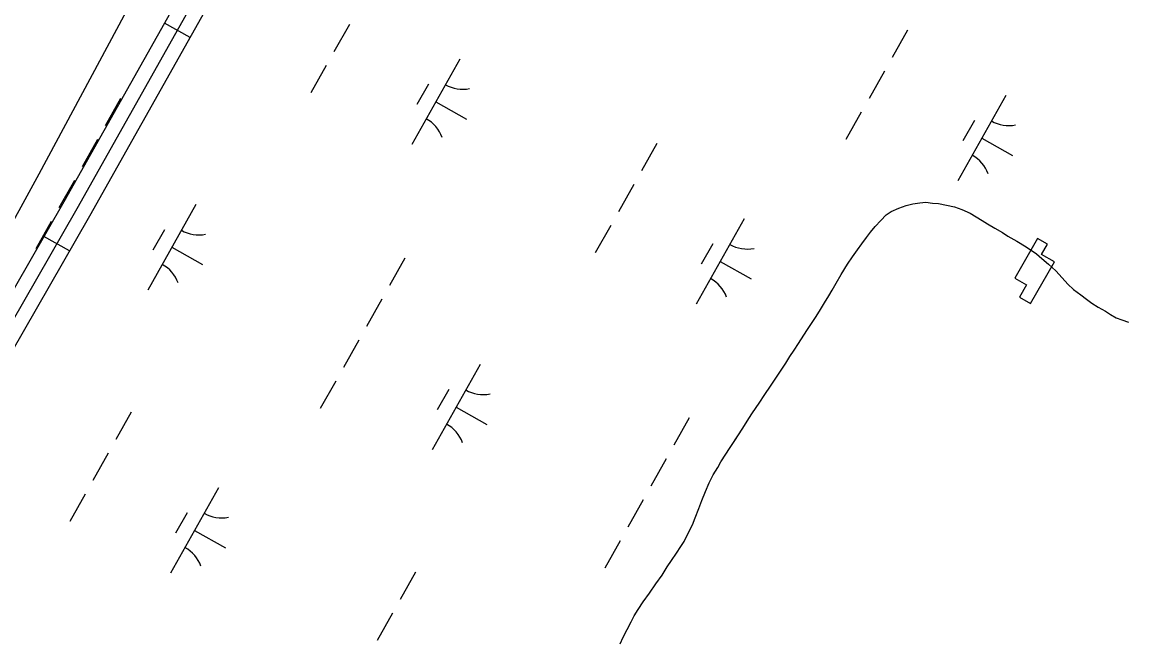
# Model space of a CAD drawing. Extents: x 3913936 to 3933962, y 195330 to 217741.
# Drawn here: x 3927221 to 3927785, y 205831 to 206148 of the extents above; entities that cross this region are included whole.
import ezdxf

# ---------------------------------------------------------------- set-up
doc = ezdxf.new("R2010")
doc.units = 0
for name, color, linetype in [('V-CHAN-DOCK', 7, 'Continuous'), ('V-ROAD-CNTR', 7, 'Continuous'), ('V-TOPO-SHOR', 7, 'Continuous'), ('V-UTIL-LINE', 7, 'Continuous'), ('V-WETL-SWMP', 7, 'Continuous')]:
    doc.layers.add(name, color=color, linetype=linetype)

msp = doc.modelspace()

# ---------------------------------------------------------------- linework, layer by layer
at = {"layer": 'V-CHAN-DOCK'}
msp.add_lwpolyline([(3927738.56, 206037.8), (3927726.93, 206017.55), (3927732.9, 206014.11), (3927729.29, 206007.83), (3927734.96, 206004.57), (3927747.18, 206025.85), (3927740.61, 206029.63), (3927743.63, 206034.89)], close=True, dxfattribs=at)
at = {"layer": 'V-ROAD-CNTR'}
for p, q in [((3927306.48, 206140.38), (3927293.4, 206147.73)), ((3927245.04, 206031.45), (3927232.02, 206038.91))]:
    msp.add_line(p, q, dxfattribs=at)
for points in [[(3927918.12, 207135.44), (3927789.17, 206976.09), (3927647.42, 206723.92), (3927505.4, 206494.22), (3927372.77, 206288.92), (3927242.18, 206056.6), (3927148.63, 205893.55)], [(3927558.65, 206566.08), (3927511.74, 206490.21), (3927379.19, 206285.04), (3927248.7, 206052.9), (3927155.14, 205889.81)], [(3927408.18, 206316.08), (3927385.62, 206281.16), (3927255.22, 206049.2), (3927161.64, 205886.08)]]:
    msp.add_lwpolyline(points, dxfattribs=at)
at = {"layer": 'V-TOPO-SHOR'}
for points in [[(3927577.17, 205923.87), (3927579.62, 205927.68), (3927581.55, 205930.71), (3927583.87, 205934.26), (3927586.45, 205938.21), (3927589.16, 205942.42), (3927591.35, 205945.97), (3927593.28, 205948.87), (3927596.64, 205953.74), (3927599.47, 205958.21), (3927602.44, 205962.43), (3927604.12, 205964.93), (3927607.21, 205969.66), (3927610.31, 205974.27), (3927612.24, 205977.56), (3927614.43, 205980.85), (3927616.75, 205984.27), (3927619.33, 205988.48), (3927621.27, 205991.38), (3927622.94, 205993.87), (3927625.65, 205997.96), (3927627.84, 206001.51), (3927629.9, 206005.06), (3927632.09, 206008.61), (3927633.77, 206011.37), (3927635.82, 206015.05), (3927638.4, 206019.52), (3927641.62, 206024.65), (3927644.2, 206028.47), (3927646.78, 206032.03), (3927648.98, 206035.05), (3927651.3, 206038.35), (3927653.37, 206041.11), (3927655.83, 206044.01), (3927658.67, 206046.92), (3927661.39, 206049.82), (3927663.86, 206051.54), (3927667.77, 206053.28), (3927671.55, 206054.62), (3927674.94, 206055.57), (3927678.47, 206056), (3927681.6, 206056.29), (3927685.01, 206055.93), (3927688.02, 206055.69), (3927692.21, 206054.82), (3927696.27, 206053.94), (3927699.95, 206052.66), (3927704.28, 206050.74), (3927707.18, 206048.94), (3927710.33, 206047.01), (3927713.1, 206045.33), (3927716.78, 206043.01), (3927720.72, 206040.83), (3927723.36, 206039.02), (3927727.96, 206036.45), (3927732.7, 206033.62), (3927737.96, 206030), (3927740.73, 206027.54), (3927744.16, 206024.7), (3927747.85, 206021.33), (3927751.15, 206017.7), (3927754.06, 206014.59), (3927756.83, 206011.87), (3927760.65, 206009.03), (3927763.55, 206006.83), (3927766.31, 206004.76), (3927769.47, 206002.83), (3927773.15, 206000.77), (3927775.66, 205998.96), (3927778.55, 205997.29), (3927781.44, 205996.27), (3927784.98, 205995.13)], [(3927525.72, 205830.92), (3927527.26, 205834.33), (3927529.32, 205838.28), (3927531.37, 205842.22), (3927532.91, 205845.24), (3927534.98, 205848.53), (3927537.55, 205852.35), (3927540.65, 205856.82), (3927544.01, 205861.57), (3927547.1, 205866.04), (3927549.81, 205870.25), (3927552, 205873.54), (3927554.45, 205877.23), (3927556.65, 205880.65), (3927558.32, 205883.15), (3927560.25, 205887.09), (3927562.56, 205891.69), (3927563.96, 205895.23), (3927565.88, 205900.09), (3927567.41, 205904.16), (3927569.33, 205908.75), (3927571.12, 205913.09), (3927573.18, 205917.16), (3927575.49, 205920.98), (3927577.17, 205923.87)]]:
    msp.add_lwpolyline(points, dxfattribs=at)
at = {"layer": 'V-UTIL-LINE'}
msp.add_lwpolyline([(3922259.35, 198607.65), (3922481.8, 198996.51), (3922891.23, 199568.37), (3923401.91, 200205.88), (3924391.34, 201632.88), (3925141.51, 202100.49), (3925635.89, 202689.84), (3926060.57, 203224.55), (3926266.36, 203722.12), (3926398.76, 204373.14), (3926759.45, 205211.96), (3927229.53, 206070.79), (3927602.51, 206766.2), (3928031.78, 207586.17)], dxfattribs=at)
at = {"layer": 'V-WETL-SWMP'}
for p, q in [((3927387.7, 206146.96), (3927379.86, 206133.01)), ((3927672.24, 206144.12), (3927664.4, 206130.17)), ((3927444.04, 206129.4), (3927419.54, 206085.81)), ((3927375.94, 206126.04), (3927368.1, 206112.09)), ((3927660.48, 206123.2), (3927652.63, 206109.25)), ((3927428, 206116.61), (3927422.12, 206106.15)), ((3927722.4, 206110.85), (3927697.9, 206067.26)), ((3927271.03, 206109.3), (3927263.19, 206095.35)), ((3927431.79, 206107.6), (3927447.48, 206098.78)), ((3927648.71, 206102.28), (3927640.87, 206088.33)), ((3927706.37, 206098.06), (3927700.49, 206087.6)), ((3927259.27, 206088.38), (3927251.43, 206074.43)), ((3927710.15, 206089.05), (3927725.84, 206080.23)), ((3927544.46, 206086.37), (3927536.62, 206072.42)), ((3927247.51, 206067.46), (3927239.67, 206053.51)), ((3927532.7, 206065.45), (3927524.86, 206051.5)), ((3927309.43, 206055.11), (3927284.93, 206011.52)), ((3927235.75, 206046.54), (3927227.9, 206032.59)), ((3927293.4, 206042.32), (3927287.52, 206031.86)), ((3927520.94, 206044.53), (3927513.1, 206030.58)), ((3927589.03, 206047.89), (3927564.53, 206004.3)), ((3927297.18, 206033.31), (3927312.87, 206024.49)), ((3927573, 206035.11), (3927567.12, 206024.64)), ((3927416.02, 206027.79), (3927408.18, 206013.84)), ((3927576.78, 206026.09), (3927592.47, 206017.27)), ((3927404.26, 206006.87), (3927396.42, 205992.92)), ((3927392.5, 205985.95), (3927384.66, 205972)), ((3927454.43, 205973.6), (3927429.93, 205930.01)), ((3927380.74, 205965.03), (3927372.9, 205951.08)), ((3927438.39, 205960.82), (3927432.51, 205950.35)), ((3927276.49, 205949.12), (3927268.65, 205935.17)), ((3927442.18, 205951.8), (3927457.87, 205942.98)), ((3927561.02, 205946.28), (3927553.18, 205932.33)), ((3927264.73, 205928.2), (3927256.89, 205914.25)), ((3927549.26, 205925.36), (3927541.42, 205911.41)), ((3927252.97, 205907.28), (3927245.13, 205893.33)), ((3927321.06, 205910.64), (3927296.56, 205867.05)), ((3927537.5, 205904.44), (3927529.66, 205890.49)), ((3927305.03, 205897.86), (3927299.15, 205887.39)), ((3927308.81, 205888.84), (3927324.5, 205880.02)), ((3927525.74, 205883.52), (3927517.9, 205869.57)), ((3927421.48, 205867.61), (3927413.64, 205853.67)), ((3927409.72, 205846.69), (3927401.88, 205832.74))]:
    msp.add_line(p, q, dxfattribs=at)
for points in [[(3927627.84, 206001.51), (3927629.9, 206005.06), (3927632.09, 206008.61), (3927633.77, 206011.37), (3927635.82, 206015.05), (3927638.4, 206019.52), (3927641.62, 206024.65), (3927644.2, 206028.47), (3927646.78, 206032.03), (3927648.98, 206035.05), (3927651.3, 206038.35), (3927653.37, 206041.11), (3927655.82, 206044.01), (3927658.67, 206046.92), (3927661.39, 206049.82), (3927663.86, 206051.54), (3927667.77, 206053.28), (3927671.55, 206054.62), (3927674.94, 206055.57), (3927678.47, 206056), (3927681.6, 206056.29), (3927685.01, 206055.93), (3927688.02, 206055.69), (3927692.21, 206054.82), (3927696.28, 206053.94), (3927699.95, 206052.67), (3927704.28, 206050.74), (3927707.18, 206048.94), (3927710.33, 206047.01), (3927713.1, 206045.33), (3927716.78, 206043.01), (3927720.73, 206040.83), (3927723.36, 206039.02), (3927727.96, 206036.45), (3927732.69, 206033.61), (3927737.96, 206030), (3927740.73, 206027.54), (3927744.16, 206024.7), (3927747.85, 206021.33), (3927751.15, 206017.7), (3927754.06, 206014.59), (3927756.83, 206011.87), (3927760.65, 206009.03), (3927763.55, 206006.83), (3927766.31, 206004.76), (3927769.47, 206002.83), (3927773.15, 206000.77), (3927775.66, 205998.97), (3927778.55, 205997.29), (3927781.44, 205996.27), (3927784.98, 205995.13)], [(3927525.72, 205830.92), (3927527.26, 205834.33), (3927531.37, 205842.22), (3927532.91, 205845.24), (3927534.97, 205848.53), (3927537.55, 205852.35), (3927540.65, 205856.83), (3927544.01, 205861.57), (3927547.1, 205866.04), (3927549.81, 205870.25), (3927552, 205873.54), (3927554.45, 205877.23), (3927556.65, 205880.65), (3927558.32, 205883.15), (3927560.25, 205887.09), (3927562.56, 205891.69), (3927563.96, 205895.23), (3927565.88, 205900.09), (3927567.41, 205904.16), (3927569.33, 205908.75), (3927571.12, 205913.09), (3927573.18, 205917.16), (3927575.49, 205920.98), (3927577.17, 205923.87), (3927579.62, 205927.68), (3927581.55, 205930.71), (3927586.45, 205938.21), (3927589.16, 205942.42), (3927591.35, 205945.97), (3927593.28, 205948.87), (3927596.64, 205953.74), (3927599.47, 205958.21), (3927602.44, 205962.43), (3927604.12, 205964.93), (3927607.21, 205969.66), (3927610.31, 205974.27), (3927612.24, 205977.56), (3927614.43, 205980.85), (3927616.75, 205984.27), (3927619.33, 205988.48), (3927621.27, 205991.38), (3927622.94, 205993.88), (3927625.65, 205997.96), (3927627.84, 206001.51)]]:
    msp.add_lwpolyline(points, dxfattribs=at)
for centre, start, end in [((3927445.53, 206131.56), 239.8861, 281.4297), ((3927418.46, 206083.41), 19.8861, 61.4297), ((3927723.89, 206113.02), 239.8861, 281.4297), ((3927696.82, 206064.86), 19.8861, 61.4297), ((3927310.92, 206057.27), 239.8861, 281.4297), ((3927590.53, 206050.06), 239.8861, 281.4297), ((3927283.85, 206009.12), 19.8861, 61.4297), ((3927563.46, 206001.9), 19.8861, 61.4297), ((3927455.92, 205975.77), 239.8861, 281.4297), ((3927428.85, 205927.61), 19.8861, 61.4297), ((3927322.55, 205912.81), 239.8861, 281.4297), ((3927295.48, 205864.65), 19.8861, 61.4297)]:
    msp.add_arc(centre, 17.62, start, end, dxfattribs=at)

doc.saveas('drawing.dxf')
